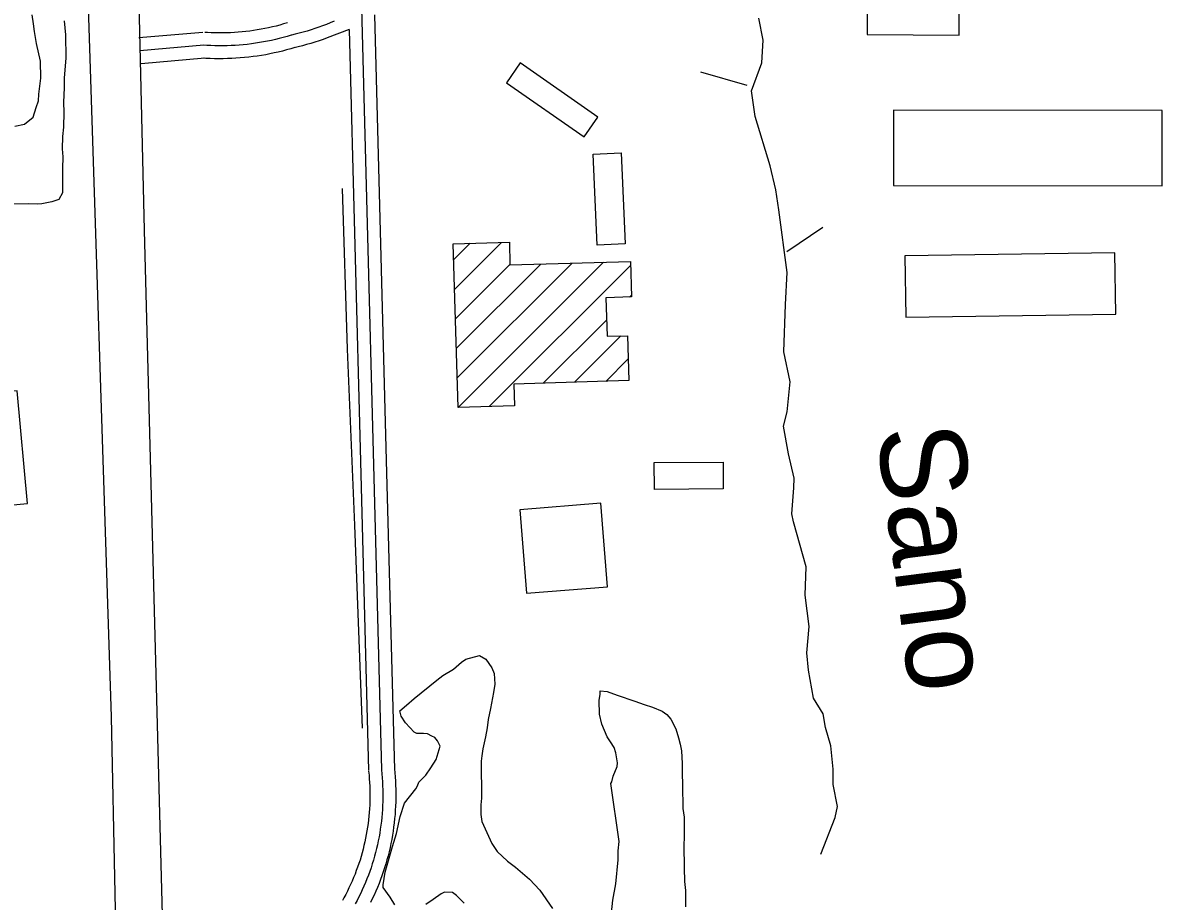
# Model space of a CAD drawing. Extents: x 3313442 to 3351311, y 721974 to 747360.
# Drawn here: x 3334934 to 3336258, y 736691 to 737713 of the extents above; entities that cross this region are included whole.
import ezdxf

# ---------------------------------------------------------------- set-up
doc = ezdxf.new("R2010")
doc.units = 0
for name, color, linetype in [('V-BLDG-OTLN', 7, 'Continuous'), ('V-RIVR-IDEN', 7, 'Continuous'), ('V-ROAD-CNTR', 7, 'Continuous'), ('V-SITE-VEGE', 7, 'Continuous'), ('V-TOPO-SHOR', 7, 'Continuous')]:
    doc.layers.add(name, color=color, linetype=linetype)

msp = doc.modelspace()

# ---------------------------------------------------------------- linework, layer by layer
at = {"layer": 'V-BLDG-OTLN'}
for p, q in [((3335434.4, 737437.1), (3335453.7, 737456.4)), ((3335435.4, 737402.8), (3335490.1, 737457.5)), ((3335436.4, 737368.5), (3335499.9, 737431.9)), ((3335437.5, 737334.1), (3335535.7, 737432.3)), ((3335438.5, 737299.8), (3335572.1, 737433.4)), ((3335439.5, 737265.4), (3335608.5, 737434.5)), ((3335475.9, 737266.5), (3335640.1, 737430.7)), ((3335638.7, 737393.9), (3335641.1, 737396.3)), ((3335538.6, 737293.8), (3335612.3, 737367.5)), ((3335575, 737294.9), (3335628.9, 737348.7)), ((3335611.4, 737295.9), (3335637.3, 737321.9))]:
    msp.add_line(p, q, dxfattribs=at)
for points in [[(3336021.8, 737698.6), (3336022.6, 737836.5), (3335915.7, 737837.1), (3335914.9, 737699.2)], [(3335495.7, 737643.2), (3335586.2, 737580.2), (3335602.2, 737603.2), (3335511.7, 737666.2)], [(3335945.6, 737523.5), (3336257.9, 737523.2), (3336258, 737611), (3335945.7, 737611.3)], [(3335601.3, 737454.2), (3335596.4, 737560.1), (3335629.1, 737561.6), (3335633.9, 737455.7)], [(3335439.5, 737265.4), (3335433.9, 737455.8), (3335499.2, 737457.8), (3335499.9, 737431.3), (3335639.9, 737435.4), (3335641.2, 737394), (3335611.5, 737393.1), (3335612.9, 737348.3), (3335636.5, 737349), (3335638.1, 737296.7), (3335504.3, 737292.8), (3335505, 737267.4)], [(3335960.1, 737370.4), (3336204.1, 737374.2), (3336203, 737445.4), (3335959, 737441.7)], [(3334779.7, 737139.1), (3334939.1, 737153.7), (3334927, 737284.9), (3334874.2, 737280.1), (3334879.1, 737226.7), (3334772.6, 737216.9)], [(3335667.6, 737201.4), (3335747.6, 737201.8), (3335747.8, 737170.7), (3335667.8, 737170.3)], [(3335613.4, 737056.9), (3335605.6, 737154.1), (3335511.3, 737146.6), (3335519, 737049.4)]]:
    msp.add_lwpolyline(points, close=True, dxfattribs=at)
at = {"layer": 'V-ROAD-CNTR'}
for points in [[(3335109.5, 735243.5), (3335065.9, 736046), (3335049.5, 736289.3), (3335036.7, 736905.9), (3335007.9, 737803.1), (3334979.4, 738927.7), (3334951.8, 739954.6), (3334940.9, 740475.8)], [(3334995.7, 740467.2), (3335022.2, 739613.1), (3335035.2, 738918.7), (3335059.5, 738114.5), (3335074.7, 737471.9), (3335100.7, 736483.6), (3335127.3, 735682.3), (3335140.4, 735244.5)], [(3335324.5, 737833.8), (3335350.5, 736843.9)], [(3335342.4, 737722.1), (3335356.1, 737203.7)], [(3335241.2, 737712.8), (3335236.8, 737711.5), (3335232.5, 737710.3), (3335228.1, 737709.1), (3335223.8, 737708.1), (3335219.4, 737707.1), (3335215, 737706.2), (3335210.7, 737705.3), (3335206.2, 737704.6), (3335201.8, 737703.9), (3335197.4, 737703.3), (3335193, 737702.7), (3335188.5, 737702.3), (3335184, 737701.9), (3335179.6, 737701.6), (3335175.1, 737701.3), (3335170.6, 737701.2), (3335166.2, 737701.1), (3335161.7, 737701.1), (3335157.2, 737701.1), (3335152.8, 737701.3), (3335148.3, 737701.5), (3335145.1, 737701.7)], [(3335295.4, 737714.7), (3335291, 737712.8), (3335286.6, 737711), (3335282.1, 737709.3), (3335277.7, 737707.7), (3335273.2, 737706.2), (3335268.7, 737704.7), (3335264.1, 737703.3), (3335259.6, 737702), (3335255, 737700.7), (3335250.4, 737699.6), (3335245.8, 737698.5), (3335245.5, 737698.4)], [(3335142.8, 737701.7), (3335068.5, 737695.2)], [(3335245.5, 737698.4), (3335240.9, 737697), (3335236.4, 737695.8), (3335231.8, 737694.6), (3335227.2, 737693.5), (3335222.6, 737692.4), (3335218, 737691.4), (3335213.3, 737690.6), (3335208.7, 737689.8), (3335204, 737689), (3335199.3, 737688.4), (3335194.6, 737687.8), (3335189.9, 737687.3), (3335185.2, 737686.9), (3335180.5, 737686.6), (3335175.8, 737686.3), (3335171.1, 737686.2), (3335166.3, 737686.1), (3335161.6, 737686.1), (3335156.9, 737686.1), (3335152.2, 737686.3), (3335147.4, 737686.5), (3335144.1, 737686.7)], [(3335312.9, 737705.1), (3335287.4, 737695.3), (3335282.7, 737693.6), (3335278, 737691.9), (3335273.2, 737690.4), (3335268.4, 737688.9), (3335263.6, 737687.5), (3335258.8, 737686.2), (3335253.9, 737685), (3335249.1, 737683.9), (3335248.8, 737683.8)], [(3335312.9, 737705.1), (3335326.1, 737202.7)], [(3335144.1, 737686.7), (3335069.8, 737680.3)], [(3335249.8, 737684), (3335245.1, 737682.6), (3335240.3, 737681.3), (3335235.5, 737680), (3335230.6, 737678.9), (3335225.8, 737677.8), (3335220.9, 737676.7), (3335216, 737675.8), (3335211.1, 737675), (3335206.2, 737674.2), (3335201.3, 737673.5), (3335196.3, 737672.9), (3335191.4, 737672.4), (3335186.4, 737672), (3335181.4, 737671.6), (3335176.5, 737671.3), (3335171.5, 737671.2), (3335166.5, 737671.1), (3335161.5, 737671.1), (3335156.5, 737671.1), (3335151.6, 737671.3), (3335146.6, 737671.5), (3335143.2, 737671.7)], [(3335145.4, 737671.8), (3335071.1, 737665.3)], [(3335326.1, 737202.7), (3335335.5, 736843.5)], [(3335356.1, 737203.7), (3335365.5, 736844.3)], [(3335365.5, 736845.4), (3335365.9, 736840.7), (3335366.4, 736835.9), (3335366.7, 736831), (3335366.9, 736826.2), (3335367.1, 736821.3), (3335367.2, 736816.4), (3335367.2, 736811.6), (3335367.1, 736806.7), (3335366.9, 736801.8), (3335366.6, 736797), (3335366.3, 736792.1), (3335365.8, 736787.3), (3335365.3, 736782.5), (3335364.7, 736777.6), (3335364, 736772.8), (3335363.3, 736768), (3335362.4, 736763.2), (3335361.5, 736758.4), (3335360.5, 736753.7), (3335359.4, 736748.9), (3335358.2, 736744.2), (3335356.9, 736739.5), (3335355.6, 736734.9), (3335354.2, 736730.2), (3335352.7, 736725.6), (3335351.1, 736721), (3335349.4, 736716.4), (3335347.7, 736711.9), (3335345.9, 736707.4), (3335344, 736702.9), (3335342, 736698.4), (3335339.9, 736694), (3335337.8, 736689.7)], [(3335335.6, 736842.4), (3335336.1, 736837.9), (3335336.4, 736833.6), (3335336.7, 736829.2), (3335337, 736824.9), (3335337.1, 736820.6), (3335337.2, 736816.2), (3335337.2, 736811.9), (3335337.1, 736807.5), (3335336.9, 736803.2), (3335336.7, 736798.9), (3335336.4, 736794.5), (3335336, 736790.2), (3335335.5, 736785.9), (3335335, 736781.6), (3335334.4, 736777.3), (3335333.7, 736773), (3335332.9, 736768.7), (3335332.1, 736764.5), (3335331.2, 736760.2), (3335330.2, 736756), (3335329.2, 736751.8), (3335328, 736747.6), (3335326.8, 736743.4), (3335325.6, 736739.2), (3335324.2, 736735.1), (3335322.8, 736731), (3335321.3, 736726.9), (3335319.8, 736722.9), (3335318.1, 736718.8), (3335316.4, 736714.8), (3335314.7, 736710.9), (3335312.8, 736706.9), (3335310.9, 736703), (3335309, 736699.2), (3335306.9, 736695.3), (3335305.1, 736692.1)], [(3335350.5, 736843.9), (3335351, 736839.3), (3335351.4, 736834.7), (3335351.7, 736830.1), (3335351.9, 736825.5), (3335352.1, 736820.9), (3335352.2, 736816.3), (3335352.2, 736811.7), (3335352.1, 736807.1), (3335351.9, 736802.5), (3335351.7, 736797.9), (3335351.3, 736793.3), (3335350.9, 736788.7), (3335350.4, 736784.2), (3335349.9, 736779.6), (3335349.2, 736775), (3335348.5, 736770.5), (3335347.7, 736766), (3335346.8, 736761.4), (3335345.8, 736756.9), (3335344.8, 736752.5), (3335343.7, 736748), (3335342.5, 736743.5), (3335341.2, 736739.1), (3335339.9, 736734.7), (3335338.5, 736730.3), (3335337, 736726), (3335335.4, 736721.7), (3335333.7, 736717.4), (3335332, 736713.1), (3335330.2, 736708.9), (3335328.3, 736704.7), (3335326.4, 736700.5), (3335324.4, 736696.3), (3335322.3, 736692.2), (3335320.1, 736688.2)]]:
    msp.add_lwpolyline(points, dxfattribs=at)
at = {"layer": 'V-SITE-VEGE'}
for points in [[(3334924.6, 737592.6), (3334935.8, 737595), (3334945.6, 737603), (3334949.3, 737614.3), (3334952, 737622.3), (3334952.4, 737629.8), (3334954.6, 737648.6), (3334954.4, 737668.2), (3334949.6, 737688.8), (3334947.1, 737702.8), (3334946.1, 737711.7), (3334944.6, 737722)], [(3334981.7, 737715.3), (3334983.2, 737698.9), (3334983.5, 737671.7), (3334981.8, 737648.8), (3334981.9, 737637.5), (3334981.1, 737620.2), (3334981.2, 737608.9), (3334980.8, 737591.6), (3334980, 737580.8), (3334979.6, 737566.3), (3334980.2, 737556.9), (3334979.8, 737543.3), (3334980, 737515.2), (3334975.4, 737507.2), (3334967.5, 737504.8), (3334955.8, 737502.4), (3334950.2, 737501.9), (3334940.8, 737502.3), (3334895.8, 737501.9)], [(3335366.2, 736687.2), (3335360.5, 736696), (3335352.5, 736707.2), (3335352.4, 736710.5), (3335354.7, 736725), (3335363.3, 736755.1), (3335367.9, 736770.1), (3335372.4, 736789.8), (3335377.4, 736805.3), (3335390.4, 736821.8), (3335392.3, 736825.6), (3335394.1, 736829.8), (3335402, 736837.8), (3335408, 736846.3), (3335414, 736856.2), (3335418.6, 736871.7), (3335415.7, 736877.8), (3335412.4, 736881.5), (3335409.1, 736883.3), (3335404, 736886.1), (3335399.3, 736886.5), (3335391.8, 736886.5), (3335388.5, 736887.9), (3335378.6, 736898.6), (3335373.3, 736906.5), (3335371.9, 736912.6), (3335379.8, 736919.2), (3335388.6, 736927.2), (3335414.7, 736948.5), (3335421.7, 736953.7), (3335434.3, 736961.3), (3335443.6, 736969.4), (3335448.7, 736972.7), (3335464.6, 736977), (3335471.7, 736972.9), (3335478.8, 736962.6), (3335481.6, 736956.1), (3335482.2, 736943.9), (3335480.9, 736934.1), (3335477.3, 736915.3), (3335474.6, 736902.6), (3335473.2, 736892.8), (3335471.5, 736882.4), (3335468.3, 736868.4), (3335467, 736860.4), (3335466.5, 736854.3), (3335466.9, 736811.2), (3335466, 736803.2), (3335466.1, 736792), (3335467.1, 736784), (3335479, 736758.3), (3335485.2, 736749), (3335497, 736737.9), (3335506.4, 736730.9), (3335522.5, 736717), (3335534.7, 736704), (3335549.4, 736683)], [(3335616.6, 736666.7), (3335619.6, 736692.5), (3335622.8, 736711.7), (3335625.8, 736739.4), (3335625.7, 736749.7), (3335627, 736760.9), (3335617.1, 736828.3), (3335618.1, 736830.2), (3335619.9, 736836.8), (3335624.5, 736848.1), (3335624.9, 736852.3), (3335622.9, 736864), (3335621, 736870.1), (3335616.7, 736876.6), (3335613, 736882.6), (3335606.7, 736897.1), (3335603.8, 736908.8), (3335603.7, 736924.7), (3335604.6, 736932.2), (3335604.6, 736936), (3335613, 736935.1), (3335624.3, 736931), (3335644.9, 736924.1), (3335655.8, 736920), (3335665.6, 736916.8), (3335676.9, 736912.2), (3335682.1, 736908.5), (3335686.8, 736902.9), (3335692.5, 736891.7), (3335695.9, 736881.4), (3335697.8, 736874), (3335699.3, 736866), (3335699.9, 736851.5), (3335700, 736840.7), (3335700.6, 736826.2), (3335700.8, 736799), (3335702.3, 736789.2), (3335702.4, 736766.2), (3335702.1, 736755.9), (3335702.3, 736730.2), (3335702.9, 736714.2), (3335703.9, 736703.9), (3335704, 736684.7)], [(3335446.8, 736689.2), (3335437.8, 736698), (3335433.1, 736701.3), (3335423.7, 736701.7), (3335420, 736699.8), (3335410.7, 736693.1), (3335402.3, 736687.4)]]:
    msp.add_lwpolyline(points, dxfattribs=at)
at = {"layer": 'V-TOPO-SHOR'}
for p, q in [((3335721.3, 737655.7), (3335775.3, 737640.5)), ((3335863.4, 737474.8), (3335821.5, 737446.7))]:
    msp.add_line(p, q, dxfattribs=at)
for points in [[(3335861.2, 736746), (3335877.8, 736788.7), (3335880.7, 736801.3), (3335875.6, 736826.9), (3335875.4, 736844.7), (3335872.9, 736871.9), (3335866.8, 736893.2), (3335863.9, 736909.4), (3335852.6, 736927.6), (3335846.9, 736959.9), (3335845, 736980.3), (3335847.7, 737010.7), (3335842.9, 737047.3), (3335844, 737080.3), (3335829.6, 737132.4), (3335827.4, 737141.8), (3335830, 737172.2), (3335830.4, 737183.2), (3335823.7, 737211.4), (3335817.9, 737243.8), (3335821.9, 737260.6), (3335825.5, 737295.2), (3335818.2, 737330.2), (3335820, 737385.1), (3335822, 737422.4), (3335812.5, 737495.5), (3335809, 737518.5), (3335802.3, 737546.6), (3335784.7, 737604), (3335780.5, 737633.7), (3335792.6, 737666.4), (3335794.3, 737692.6), (3335789.2, 737718.2)], [(3335328.5, 736892.5), (3335319.6, 737128.6), (3335311.2, 737333.2), (3335305.2, 737520.3)]]:
    msp.add_lwpolyline(points, dxfattribs=at)

# ---------------------------------------------------------------- texts
at = {"layer": 'V-RIVR-IDEN'}
msp.add_text('Sano', height=100, rotation=277.2369, dxfattribs=at).set_placement((3335925.8, 737240))

doc.saveas('drawing.dxf')
